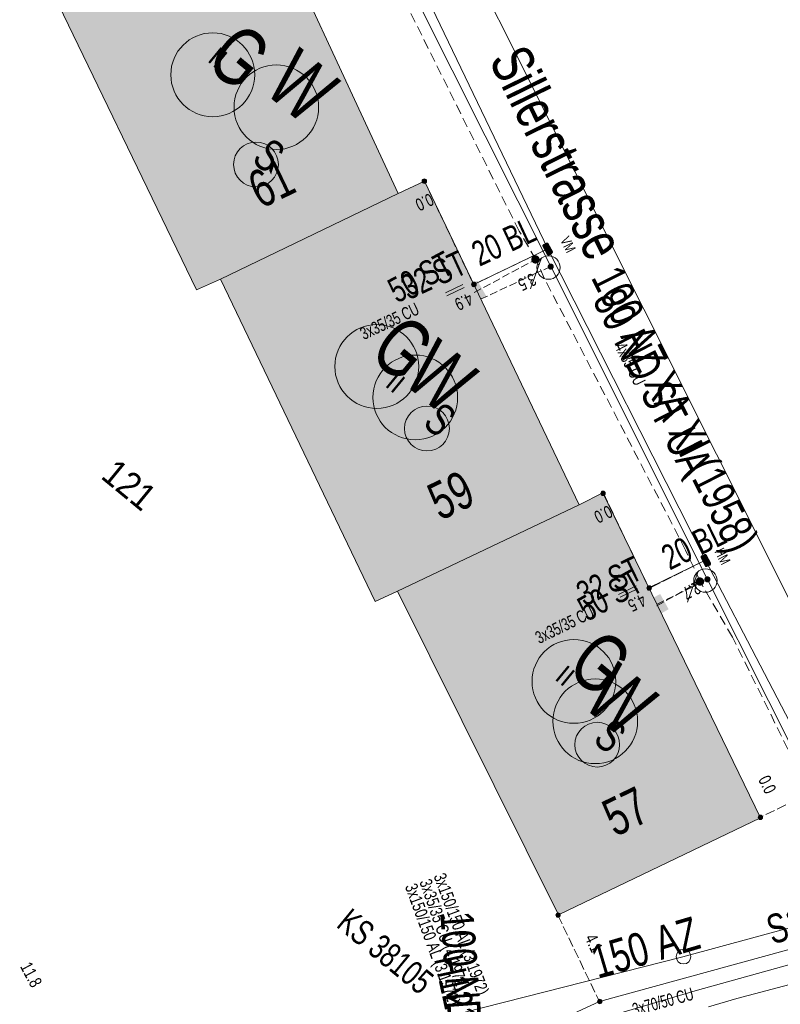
# Model space of a CAD drawing. Header units: metres. Extents: x -740 to 758, y -633 to 854.
# Tile 389 of 656: x -148 to -115, y -349 to -307. Entities that reach past the tile are written whole.
import ezdxf

# ---------------------------------------------------------------- set-up
doc = ezdxf.new("R2010")
doc.units = ezdxf.units.M
doc.header["$MEASUREMENT"] = 0
for name, pattern in [('333_125', [0.4576, 0.3328, -0.1248]), ('416_125', [0.5408, 0.416, -0.1248]), ('416_208', [0.624, 0.416, -0.208])]:
    doc.linetypes.add(name, pattern=pattern)
for name, color, linetype in [('Gas.LOVION', 7, 'Continuous'), ('Gis.LOVION', 7, 'Continuous'), ('Grundkarte.LOVION', 7, 'Continuous'), ('Grundkarte_Text.LOVION', 7, 'Continuous'), ('Strom.LOVION', 7, 'Continuous'), ('StromBemass.LOVION', 7, 'Continuous'), ('Wasser.LOVION', 7, 'Continuous')]:
    doc.layers.add(name, color=color, linetype=linetype)
doc.styles.add('ERSTELLTER_STIL_1', font='arial.ttf')

msp = doc.modelspace()

# ---------------------------------------------------------------- hatches: boundary and pattern name
at = {"layer": 'Gas.LOVION', "linetype": 'Continuous', "lineweight": 13}
for points in [[(-125.433, -317.68), (-125.42, -317.662), (-125.409, -317.643), (-125.401, -317.622), (-125.396, -317.601), (-125.393, -317.579), (-125.393, -317.557), (-125.396, -317.535), (-125.401, -317.513), (-125.41, -317.493), (-125.42, -317.474), (-125.433, -317.456), (-125.448, -317.44), (-125.466, -317.426), (-125.484, -317.414), (-125.504, -317.405), (-125.525, -317.398), (-125.547, -317.394), (-125.569, -317.392), (-125.591, -317.394), (-125.613, -317.398), (-125.634, -317.405), (-125.654, -317.414), (-125.672, -317.426), (-125.689, -317.44), (-125.704, -317.457), (-125.717, -317.475), (-125.728, -317.494), (-125.736, -317.515), (-125.742, -317.536), (-125.744, -317.558), (-125.744, -317.58), (-125.741, -317.602), (-125.736, -317.623), (-125.728, -317.644), (-125.717, -317.663), (-125.704, -317.681), (-125.689, -317.697), (-125.672, -317.711), (-125.653, -317.723), (-125.633, -317.732), (-125.612, -317.739), (-125.59, -317.743), (-125.568, -317.744), (-125.546, -317.743), (-125.524, -317.739), (-125.503, -317.732), (-125.483, -317.722), (-125.465, -317.71), (-125.448, -317.696)], [(-125.432, -317.682), (-125.419, -317.664), (-125.408, -317.645), (-125.4, -317.624), (-125.395, -317.602), (-125.392, -317.581), (-125.392, -317.558), (-125.395, -317.537), (-125.4, -317.515), (-125.409, -317.495), (-125.419, -317.475), (-125.432, -317.457), (-125.448, -317.441), (-125.465, -317.427), (-125.483, -317.416), (-125.503, -317.406), (-125.525, -317.399), (-125.546, -317.395), (-125.568, -317.394), (-125.59, -317.395), (-125.612, -317.4), (-125.633, -317.407), (-125.653, -317.416), (-125.672, -317.428), (-125.689, -317.442), (-125.704, -317.458), (-125.717, -317.476), (-125.727, -317.496), (-125.735, -317.516), (-125.741, -317.538), (-125.743, -317.56), (-125.743, -317.582), (-125.741, -317.604), (-125.735, -317.625), (-125.727, -317.646), (-125.716, -317.665), (-125.703, -317.683), (-125.688, -317.699), (-125.671, -317.713), (-125.652, -317.725), (-125.632, -317.734), (-125.611, -317.741), (-125.589, -317.745), (-125.567, -317.746), (-125.545, -317.745), (-125.523, -317.74), (-125.502, -317.734), (-125.482, -317.724), (-125.464, -317.712), (-125.447, -317.698)], [(-128.37, -318.643), (-128.009, -319.317), (-127.672, -319.137), (-128.047, -318.479)], [(-118.404, -331.445), (-118.391, -331.427), (-118.381, -331.407), (-118.372, -331.387), (-118.367, -331.366), (-118.364, -331.344), (-118.364, -331.321), (-118.367, -331.3), (-118.373, -331.278), (-118.381, -331.258), (-118.392, -331.238), (-118.405, -331.221), (-118.42, -331.205), (-118.437, -331.19), (-118.456, -331.179), (-118.476, -331.169), (-118.497, -331.163), (-118.518, -331.159), (-118.541, -331.157), (-118.563, -331.159), (-118.584, -331.163), (-118.605, -331.17), (-118.625, -331.179), (-118.644, -331.191), (-118.661, -331.205), (-118.676, -331.221), (-118.689, -331.239), (-118.699, -331.259), (-118.707, -331.279), (-118.713, -331.301), (-118.716, -331.323), (-118.715, -331.345), (-118.713, -331.367), (-118.707, -331.388), (-118.699, -331.409), (-118.688, -331.428), (-118.675, -331.446), (-118.66, -331.462), (-118.643, -331.476), (-118.624, -331.488), (-118.604, -331.497), (-118.583, -331.504), (-118.561, -331.508), (-118.539, -331.509), (-118.517, -331.508), (-118.496, -331.503), (-118.475, -331.496), (-118.455, -331.487), (-118.436, -331.475), (-118.419, -331.461)], [(-118.396, -331.451), (-118.384, -331.433), (-118.373, -331.413), (-118.365, -331.393), (-118.359, -331.372), (-118.357, -331.35), (-118.357, -331.328), (-118.36, -331.306), (-118.365, -331.284), (-118.373, -331.264), (-118.384, -331.244), (-118.397, -331.227), (-118.412, -331.211), (-118.429, -331.197), (-118.448, -331.185), (-118.468, -331.175), (-118.489, -331.169), (-118.511, -331.165), (-118.533, -331.163), (-118.555, -331.165), (-118.577, -331.169), (-118.597, -331.176), (-118.617, -331.185), (-118.636, -331.197), (-118.653, -331.211), (-118.668, -331.228), (-118.681, -331.245), (-118.692, -331.265), (-118.7, -331.285), (-118.705, -331.307), (-118.708, -331.329), (-118.708, -331.351), (-118.705, -331.373), (-118.699, -331.394), (-118.691, -331.414), (-118.68, -331.434), (-118.667, -331.452), (-118.652, -331.468), (-118.635, -331.482), (-118.616, -331.493), (-118.596, -331.503), (-118.575, -331.51), (-118.554, -331.514), (-118.532, -331.515), (-118.51, -331.513), (-118.488, -331.509), (-118.467, -331.502), (-118.447, -331.493), (-118.428, -331.481), (-118.412, -331.467)], [(-120.559, -332.037), (-120.184, -332.695), (-119.876, -332.517), (-120.235, -331.872)]]:
    msp.add_hatch(color=7, dxfattribs=at).paths.add_polyline_path(points)
at = {"layer": 'Grundkarte.LOVION', "linetype": 'Continuous', "lineweight": 18}
for points in [[(-146.795, -304.928), (-140.052, -318.869), (-139.033, -318.415), (-131.441, -314.747), (-137.955, -300.724)], [(-139.033, -318.415), (-132.425, -332.192), (-131.464, -331.743), (-123.696, -328.058), (-130.31, -314.222), (-131.441, -314.747)], [(-131.464, -331.743), (-124.584, -345.583), (-115.946, -341.428), (-122.682, -327.545), (-123.696, -328.058)]]:
    msp.add_hatch(color=9, dxfattribs=at).paths.add_polyline_path(points)
at = {"layer": 'Strom.LOVION', "linetype": 'Continuous', "lineweight": 13}
for points in [[(-125.25, -317.008), (-125.069, -317.345), (-125.021, -317.385), (-124.991, -317.382), (-124.88, -317.312), (-124.84, -317.264), (-124.843, -317.234), (-125.024, -316.897), (-125.056, -316.871), (-125.115, -316.877), (-125.213, -316.931), (-125.252, -316.979)], [(-127.97, -319.107), (-128.416, -318.175), (-128.629, -318.269), (-128.167, -319.214)], [(-118.48, -330.326), (-118.315, -330.65), (-118.299, -330.663), (-118.296, -330.692), (-118.238, -330.687), (-118.11, -330.63), (-118.084, -330.598), (-118.089, -330.539), (-118.254, -330.215), (-118.302, -330.176), (-118.332, -330.179), (-118.345, -330.195), (-118.459, -330.235), (-118.485, -330.268)], [(-120.494, -332.09), (-120.927, -331.142), (-121.139, -331.236), (-120.678, -332.181)]]:
    msp.add_hatch(color=7, dxfattribs=at).paths.add_polyline_path(points)
at = {"layer": 'StromBemass.LOVION', "linetype": 'Continuous', "lineweight": 13}
for points in [[(-130.246, -314.285), (-130.239, -314.275), (-130.233, -314.265), (-130.229, -314.254), (-130.226, -314.242), (-130.225, -314.23), (-130.225, -314.218), (-130.226, -314.207), (-130.229, -314.195), (-130.234, -314.184), (-130.239, -314.173), (-130.246, -314.164), (-130.255, -314.155), (-130.264, -314.147), (-130.274, -314.141), (-130.285, -314.136), (-130.296, -314.132), (-130.308, -314.13), (-130.32, -314.129), (-130.332, -314.13), (-130.344, -314.133), (-130.355, -314.136), (-130.366, -314.141), (-130.376, -314.148), (-130.385, -314.156), (-130.393, -314.164), (-130.4, -314.174), (-130.406, -314.184), (-130.41, -314.196), (-130.413, -314.207), (-130.415, -314.219), (-130.415, -314.231), (-130.413, -314.243), (-130.41, -314.254), (-130.406, -314.266), (-130.4, -314.276), (-130.393, -314.286), (-130.385, -314.294), (-130.375, -314.302), (-130.365, -314.308), (-130.354, -314.313), (-130.343, -314.317), (-130.331, -314.319), (-130.319, -314.32), (-130.307, -314.319), (-130.296, -314.317), (-130.284, -314.313), (-130.274, -314.308), (-130.263, -314.302), (-130.254, -314.294)], [(-124.979, -317.188), (-124.972, -317.179), (-124.966, -317.168), (-124.962, -317.158), (-124.959, -317.146), (-124.957, -317.135), (-124.957, -317.123), (-124.959, -317.111), (-124.962, -317.1), (-124.966, -317.089), (-124.972, -317.079), (-124.979, -317.069), (-124.987, -317.061), (-124.996, -317.053), (-125.006, -317.047), (-125.017, -317.042), (-125.028, -317.039), (-125.039, -317.036), (-125.051, -317.036), (-125.063, -317.036), (-125.074, -317.039), (-125.085, -317.042), (-125.096, -317.047), (-125.106, -317.054), (-125.115, -317.061), (-125.123, -317.07), (-125.13, -317.079), (-125.135, -317.09), (-125.139, -317.1), (-125.142, -317.112), (-125.144, -317.123), (-125.144, -317.135), (-125.142, -317.147), (-125.139, -317.158), (-125.135, -317.169), (-125.129, -317.179), (-125.122, -317.189), (-125.114, -317.197), (-125.105, -317.205), (-125.095, -317.211), (-125.085, -317.216), (-125.074, -317.219), (-125.062, -317.222), (-125.05, -317.222), (-125.039, -317.222), (-125.027, -317.219), (-125.016, -317.216), (-125.005, -317.211), (-124.996, -317.204), (-124.986, -317.197)], [(-128.13, -318.694), (-128.123, -318.684), (-128.118, -318.674), (-128.113, -318.663), (-128.11, -318.651), (-128.109, -318.64), (-128.109, -318.628), (-128.111, -318.616), (-128.113, -318.605), (-128.118, -318.594), (-128.124, -318.583), (-128.131, -318.574), (-128.139, -318.565), (-128.148, -318.558), (-128.158, -318.551), (-128.169, -318.546), (-128.18, -318.543), (-128.191, -318.541), (-128.203, -318.54), (-128.215, -318.541), (-128.227, -318.543), (-128.238, -318.547), (-128.248, -318.552), (-128.258, -318.558), (-128.268, -318.566), (-128.276, -318.574), (-128.282, -318.584), (-128.288, -318.594), (-128.292, -318.605), (-128.295, -318.617), (-128.297, -318.628), (-128.297, -318.64), (-128.295, -318.652), (-128.292, -318.663), (-128.288, -318.674), (-128.282, -318.685), (-128.275, -318.694), (-128.267, -318.703), (-128.258, -318.71), (-128.248, -318.717), (-128.237, -318.722), (-128.226, -318.725), (-128.214, -318.727), (-128.203, -318.728), (-128.191, -318.727), (-128.179, -318.725), (-128.168, -318.721), (-128.157, -318.716), (-128.147, -318.71), (-128.138, -318.702)], [(-128.123, -318.699), (-128.116, -318.689), (-128.111, -318.679), (-128.106, -318.667), (-128.103, -318.656), (-128.102, -318.644), (-128.102, -318.632), (-128.103, -318.62), (-128.106, -318.608), (-128.111, -318.597), (-128.117, -318.587), (-128.124, -318.577), (-128.132, -318.568), (-128.141, -318.561), (-128.152, -318.554), (-128.162, -318.549), (-128.174, -318.546), (-128.186, -318.543), (-128.198, -318.543), (-128.21, -318.543), (-128.221, -318.546), (-128.233, -318.549), (-128.244, -318.555), (-128.254, -318.561), (-128.263, -318.569), (-128.271, -318.578), (-128.278, -318.587), (-128.284, -318.598), (-128.288, -318.609), (-128.291, -318.621), (-128.293, -318.633), (-128.293, -318.645), (-128.291, -318.656), (-128.288, -318.668), (-128.284, -318.679), (-128.278, -318.69), (-128.271, -318.699), (-128.262, -318.708), (-128.253, -318.716), (-128.243, -318.722), (-128.232, -318.727), (-128.221, -318.731), (-128.209, -318.733), (-128.197, -318.734), (-128.185, -318.733), (-128.173, -318.731), (-128.162, -318.727), (-128.151, -318.722), (-128.141, -318.715), (-128.132, -318.708)], [(-122.605, -327.626), (-122.598, -327.616), (-122.592, -327.606), (-122.588, -327.595), (-122.585, -327.583), (-122.583, -327.571), (-122.583, -327.559), (-122.585, -327.547), (-122.588, -327.536), (-122.592, -327.525), (-122.598, -327.514), (-122.605, -327.505), (-122.613, -327.496), (-122.623, -327.488), (-122.633, -327.482), (-122.644, -327.477), (-122.655, -327.473), (-122.667, -327.471), (-122.679, -327.47), (-122.691, -327.471), (-122.702, -327.473), (-122.714, -327.477), (-122.725, -327.482), (-122.735, -327.489), (-122.744, -327.496), (-122.752, -327.505), (-122.759, -327.515), (-122.765, -327.525), (-122.769, -327.536), (-122.772, -327.548), (-122.773, -327.56), (-122.773, -327.572), (-122.772, -327.584), (-122.769, -327.595), (-122.764, -327.606), (-122.759, -327.617), (-122.752, -327.626), (-122.743, -327.635), (-122.734, -327.643), (-122.724, -327.649), (-122.713, -327.654), (-122.702, -327.658), (-122.69, -327.66), (-122.678, -327.661), (-122.666, -327.66), (-122.654, -327.658), (-122.643, -327.654), (-122.632, -327.649), (-122.622, -327.642), (-122.613, -327.635)], [(-118.219, -330.497), (-118.212, -330.487), (-118.207, -330.477), (-118.202, -330.466), (-118.199, -330.454), (-118.198, -330.443), (-118.198, -330.431), (-118.199, -330.419), (-118.202, -330.408), (-118.207, -330.397), (-118.213, -330.386), (-118.22, -330.377), (-118.228, -330.368), (-118.237, -330.361), (-118.247, -330.354), (-118.257, -330.349), (-118.269, -330.346), (-118.28, -330.344), (-118.292, -330.343), (-118.304, -330.344), (-118.316, -330.346), (-118.327, -330.35), (-118.337, -330.355), (-118.347, -330.361), (-118.357, -330.369), (-118.365, -330.377), (-118.372, -330.387), (-118.377, -330.397), (-118.382, -330.408), (-118.384, -330.42), (-118.386, -330.431), (-118.386, -330.443), (-118.384, -330.455), (-118.381, -330.466), (-118.377, -330.477), (-118.371, -330.488), (-118.364, -330.497), (-118.356, -330.506), (-118.347, -330.513), (-118.337, -330.52), (-118.326, -330.525), (-118.315, -330.528), (-118.303, -330.531), (-118.292, -330.531), (-118.28, -330.53), (-118.268, -330.528), (-118.257, -330.525), (-118.246, -330.519), (-118.236, -330.513), (-118.227, -330.506)], [(-120.634, -331.671), (-120.627, -331.661), (-120.622, -331.651), (-120.617, -331.64), (-120.614, -331.628), (-120.613, -331.616), (-120.613, -331.604), (-120.615, -331.593), (-120.618, -331.581), (-120.622, -331.57), (-120.628, -331.56), (-120.635, -331.55), (-120.643, -331.541), (-120.652, -331.534), (-120.662, -331.527), (-120.673, -331.522), (-120.684, -331.519), (-120.696, -331.517), (-120.708, -331.516), (-120.72, -331.517), (-120.732, -331.519), (-120.743, -331.523), (-120.754, -331.528), (-120.764, -331.534), (-120.773, -331.542), (-120.781, -331.551), (-120.788, -331.56), (-120.794, -331.571), (-120.798, -331.582), (-120.801, -331.593), (-120.802, -331.605), (-120.802, -331.617), (-120.801, -331.629), (-120.798, -331.64), (-120.793, -331.651), (-120.788, -331.662), (-120.781, -331.671), (-120.772, -331.68), (-120.763, -331.688), (-120.753, -331.694), (-120.742, -331.699), (-120.731, -331.703), (-120.719, -331.705), (-120.707, -331.706), (-120.696, -331.705), (-120.684, -331.703), (-120.673, -331.699), (-120.662, -331.694), (-120.652, -331.687), (-120.643, -331.68)], [(-120.637, -331.671), (-120.63, -331.662), (-120.624, -331.652), (-120.62, -331.641), (-120.617, -331.629), (-120.616, -331.618), (-120.616, -331.606), (-120.617, -331.594), (-120.62, -331.583), (-120.625, -331.572), (-120.63, -331.562), (-120.637, -331.552), (-120.645, -331.544), (-120.654, -331.536), (-120.664, -331.53), (-120.675, -331.525), (-120.686, -331.522), (-120.698, -331.52), (-120.709, -331.519), (-120.721, -331.52), (-120.732, -331.522), (-120.744, -331.526), (-120.754, -331.531), (-120.764, -331.537), (-120.773, -331.544), (-120.781, -331.553), (-120.788, -331.562), (-120.794, -331.573), (-120.798, -331.584), (-120.801, -331.595), (-120.802, -331.607), (-120.802, -331.618), (-120.801, -331.63), (-120.798, -331.641), (-120.793, -331.652), (-120.788, -331.662), (-120.781, -331.672), (-120.773, -331.68), (-120.764, -331.688), (-120.754, -331.694), (-120.743, -331.699), (-120.732, -331.703), (-120.72, -331.705), (-120.709, -331.705), (-120.697, -331.705), (-120.685, -331.702), (-120.674, -331.699), (-120.664, -331.694), (-120.654, -331.687), (-120.645, -331.68)], [(-115.879, -341.471), (-115.872, -341.462), (-115.867, -341.451), (-115.862, -341.441), (-115.859, -341.429), (-115.858, -341.418), (-115.858, -341.406), (-115.86, -341.394), (-115.862, -341.383), (-115.867, -341.372), (-115.873, -341.362), (-115.879, -341.352), (-115.887, -341.344), (-115.897, -341.336), (-115.906, -341.33), (-115.917, -341.325), (-115.928, -341.322), (-115.94, -341.319), (-115.951, -341.319), (-115.963, -341.319), (-115.975, -341.322), (-115.986, -341.325), (-115.996, -341.33), (-116.006, -341.337), (-116.015, -341.344), (-116.023, -341.353), (-116.03, -341.362), (-116.036, -341.373), (-116.04, -341.383), (-116.043, -341.395), (-116.044, -341.406), (-116.044, -341.418), (-116.043, -341.43), (-116.04, -341.441), (-116.035, -341.452), (-116.03, -341.462), (-116.023, -341.472), (-116.015, -341.48), (-116.006, -341.488), (-115.996, -341.494), (-115.985, -341.499), (-115.974, -341.502), (-115.963, -341.505), (-115.951, -341.505), (-115.939, -341.505), (-115.928, -341.502), (-115.916, -341.499), (-115.906, -341.494), (-115.896, -341.487), (-115.887, -341.48)], [(-124.529, -345.648), (-124.522, -345.638), (-124.516, -345.628), (-124.512, -345.617), (-124.509, -345.605), (-124.507, -345.593), (-124.507, -345.581), (-124.509, -345.57), (-124.512, -345.558), (-124.516, -345.547), (-124.522, -345.537), (-124.529, -345.527), (-124.537, -345.518), (-124.547, -345.511), (-124.557, -345.504), (-124.567, -345.499), (-124.579, -345.496), (-124.591, -345.493), (-124.603, -345.493), (-124.614, -345.493), (-124.626, -345.496), (-124.638, -345.499), (-124.648, -345.505), (-124.658, -345.511), (-124.668, -345.519), (-124.676, -345.527), (-124.683, -345.537), (-124.688, -345.548), (-124.693, -345.559), (-124.696, -345.57), (-124.697, -345.582), (-124.697, -345.594), (-124.696, -345.606), (-124.693, -345.617), (-124.688, -345.629), (-124.682, -345.639), (-124.675, -345.649), (-124.667, -345.657), (-124.658, -345.665), (-124.648, -345.671), (-124.637, -345.676), (-124.626, -345.68), (-124.614, -345.682), (-124.602, -345.683), (-124.59, -345.682), (-124.578, -345.68), (-124.567, -345.676), (-124.556, -345.671), (-124.546, -345.665), (-124.537, -345.657)], [(-122.745, -349.34), (-122.738, -349.331), (-122.732, -349.32), (-122.728, -349.309), (-122.725, -349.298), (-122.724, -349.286), (-122.724, -349.274), (-122.725, -349.262), (-122.728, -349.251), (-122.733, -349.24), (-122.738, -349.229), (-122.746, -349.22), (-122.754, -349.211), (-122.763, -349.203), (-122.773, -349.197), (-122.784, -349.192), (-122.795, -349.188), (-122.807, -349.186), (-122.819, -349.185), (-122.831, -349.186), (-122.842, -349.188), (-122.854, -349.192), (-122.864, -349.197), (-122.874, -349.204), (-122.884, -349.211), (-122.892, -349.22), (-122.899, -349.23), (-122.904, -349.24), (-122.909, -349.251), (-122.912, -349.263), (-122.913, -349.275), (-122.913, -349.286), (-122.912, -349.298), (-122.909, -349.31), (-122.904, -349.321), (-122.898, -349.331), (-122.891, -349.341), (-122.883, -349.35), (-122.874, -349.357), (-122.864, -349.364), (-122.853, -349.369), (-122.842, -349.372), (-122.83, -349.374), (-122.818, -349.375), (-122.806, -349.374), (-122.795, -349.372), (-122.783, -349.368), (-122.772, -349.363), (-122.762, -349.357), (-122.753, -349.349)]]:
    msp.add_hatch(color=7, dxfattribs=at).paths.add_polyline_path(points)
at = {"layer": 'Wasser.LOVION', "linetype": 'Continuous', "lineweight": 13}
for points in [[(-124.814, -317.96), (-124.805, -317.947), (-124.797, -317.932), (-124.791, -317.917), (-124.787, -317.901), (-124.785, -317.885), (-124.785, -317.869), (-124.787, -317.852), (-124.791, -317.836), (-124.797, -317.821), (-124.805, -317.807), (-124.815, -317.794), (-124.826, -317.782), (-124.839, -317.771), (-124.852, -317.763), (-124.867, -317.756), (-124.883, -317.751), (-124.899, -317.748), (-124.915, -317.747), (-124.932, -317.748), (-124.948, -317.751), (-124.963, -317.756), (-124.978, -317.763), (-124.992, -317.772), (-125.005, -317.782), (-125.016, -317.794), (-125.025, -317.808), (-125.033, -317.822), (-125.039, -317.837), (-125.043, -317.853), (-125.045, -317.869), (-125.045, -317.886), (-125.043, -317.902), (-125.039, -317.918), (-125.033, -317.933), (-125.025, -317.947), (-125.015, -317.961), (-125.004, -317.973), (-124.991, -317.983), (-124.977, -317.992), (-124.963, -317.999), (-124.947, -318.004), (-124.931, -318.007), (-124.915, -318.008), (-124.898, -318.007), (-124.882, -318.003), (-124.867, -317.998), (-124.852, -317.991), (-124.838, -317.983), (-124.825, -317.972)], [(-124.814, -317.96), (-124.805, -317.947), (-124.797, -317.932), (-124.791, -317.917), (-124.787, -317.901), (-124.785, -317.885), (-124.785, -317.869), (-124.787, -317.852), (-124.791, -317.836), (-124.797, -317.821), (-124.805, -317.807), (-124.815, -317.794), (-124.826, -317.782), (-124.839, -317.771), (-124.852, -317.763), (-124.867, -317.756), (-124.883, -317.751), (-124.899, -317.748), (-124.915, -317.747), (-124.932, -317.748), (-124.948, -317.751), (-124.963, -317.756), (-124.978, -317.763), (-124.992, -317.772), (-125.005, -317.782), (-125.016, -317.794), (-125.025, -317.808), (-125.033, -317.822), (-125.039, -317.837), (-125.043, -317.853), (-125.045, -317.869), (-125.045, -317.886), (-125.043, -317.902), (-125.039, -317.918), (-125.033, -317.933), (-125.025, -317.947), (-125.015, -317.961), (-125.004, -317.973), (-124.991, -317.983), (-124.977, -317.992), (-124.963, -317.999), (-124.947, -318.004), (-124.931, -318.007), (-124.915, -318.008), (-124.898, -318.007), (-124.882, -318.003), (-124.867, -317.998), (-124.852, -317.991), (-124.838, -317.983), (-124.825, -317.972)], [(-127.73, -319.6), (-128.046, -318.937), (-128.386, -319.088), (-128.07, -319.752)], [(-118.115, -331.326), (-118.105, -331.313), (-118.097, -331.298), (-118.091, -331.283), (-118.087, -331.267), (-118.085, -331.251), (-118.085, -331.235), (-118.087, -331.218), (-118.092, -331.203), (-118.098, -331.187), (-118.106, -331.173), (-118.115, -331.16), (-118.126, -331.148), (-118.139, -331.138), (-118.153, -331.129), (-118.168, -331.122), (-118.183, -331.117), (-118.199, -331.114), (-118.216, -331.113), (-118.232, -331.114), (-118.248, -331.117), (-118.264, -331.122), (-118.279, -331.129), (-118.292, -331.138), (-118.305, -331.149), (-118.316, -331.161), (-118.326, -331.174), (-118.334, -331.188), (-118.34, -331.203), (-118.344, -331.219), (-118.346, -331.236), (-118.345, -331.252), (-118.343, -331.268), (-118.339, -331.284), (-118.333, -331.299), (-118.325, -331.314), (-118.316, -331.327), (-118.304, -331.339), (-118.292, -331.349), (-118.278, -331.358), (-118.263, -331.365), (-118.247, -331.37), (-118.231, -331.373), (-118.215, -331.374), (-118.199, -331.373), (-118.183, -331.369), (-118.167, -331.364), (-118.152, -331.357), (-118.138, -331.349), (-118.126, -331.338)], [(-118.115, -331.326), (-118.105, -331.313), (-118.097, -331.298), (-118.091, -331.283), (-118.087, -331.267), (-118.085, -331.251), (-118.085, -331.235), (-118.087, -331.218), (-118.092, -331.203), (-118.098, -331.187), (-118.106, -331.173), (-118.115, -331.16), (-118.126, -331.148), (-118.139, -331.138), (-118.153, -331.129), (-118.168, -331.122), (-118.183, -331.117), (-118.199, -331.114), (-118.216, -331.113), (-118.232, -331.114), (-118.248, -331.117), (-118.264, -331.122), (-118.279, -331.129), (-118.292, -331.138), (-118.305, -331.149), (-118.316, -331.161), (-118.326, -331.174), (-118.334, -331.188), (-118.34, -331.203), (-118.344, -331.219), (-118.346, -331.236), (-118.345, -331.252), (-118.343, -331.268), (-118.339, -331.284), (-118.333, -331.299), (-118.325, -331.314), (-118.316, -331.327), (-118.304, -331.339), (-118.292, -331.349), (-118.278, -331.358), (-118.263, -331.365), (-118.247, -331.37), (-118.231, -331.373), (-118.215, -331.374), (-118.199, -331.373), (-118.183, -331.369), (-118.167, -331.364), (-118.152, -331.357), (-118.138, -331.349), (-118.126, -331.338)], [(-120.206, -332.623), (-120.538, -331.946), (-120.875, -332.127), (-120.543, -332.804)]]:
    msp.add_hatch(color=7, dxfattribs=at).paths.add_polyline_path(points)

# ---------------------------------------------------------------- linework, layer by layer
at = {"layer": 'Gas.LOVION', "color": 5, "linetype": '416_208', "lineweight": 18}
msp.add_lwpolyline([(-111.729, -344.651), (-117.144, -333.713), (-118.529, -331.336), (-119.148, -329.992), (-125.19, -318.377), (-125.549, -317.569), (-126.258, -316.368), (-131.958, -304.925), (-132.637, -303.425), (-132.692, -303.165), (-133.953, -300.244)], dxfattribs=at)
at = {"layer": 'Gas.LOVION', "color": 5, "linetype": '333_125', "lineweight": 18}
for points in [[(-128.19, -318.98), (-125.549, -317.569)], [(-120.378, -332.374), (-118.529, -331.336)]]:
    msp.add_lwpolyline(points, dxfattribs=at)
at = {"layer": 'Gas.LOVION', "color": 5, "linetype": 'Continuous', "lineweight": 18}
for centre, radius in [((-139.364, -309.677), 1.793), ((-132.353, -322.144), 1.793), ((-123.923, -335.603), 1.791)]:
    msp.add_circle(centre, radius, dxfattribs=at)
at = {"layer": 'Grundkarte.LOVION', "color": 253, "linetype": 'Continuous', "lineweight": 18}
msp.add_lwpolyline([(-97.781, -342.519), (-99.027, -342.463), (-104.327, -343.277), (-108.527, -344.456), (-133.35, -294.924), (-114.525, -294.295), (-113.439, -294.218), (-86.163, -294.773), (-85.331, -306.012), (-85.2, -307.95), (-84.714, -314.434), (-82.563, -317.386), (-82.199, -323.232), (-82.197, -323.557)], dxfattribs=at)
at = {"layer": 'Grundkarte.LOVION', "color": 8, "linetype": 'Continuous', "lineweight": 18}
for points in [[(-97.781, -342.519), (-99.027, -342.463), (-104.327, -343.277), (-108.527, -344.456), (-133.35, -294.924), (-114.525, -294.295), (-113.439, -294.218), (-86.163, -294.773), (-85.331, -306.012), (-85.2, -307.95), (-84.714, -314.434), (-82.563, -317.386), (-82.199, -323.232), (-82.197, -323.557)], [(-230.321, -360.236), (-234.479, -354.288), (-241.844, -348.181), (-239.868, -346.628), (-232.637, -352.571), (-223.525, -365.66), (-220.313, -367.976), (-215.532, -371.529), (-211.546, -372.705), (-213.095, -374.394), (-211.546, -372.705), (-210.932, -372.025), (-205.1, -367.287), (-198.486, -363.892), (-191.299, -361.829), (-149.883, -354.352), (-139.623, -352.284), (-129.476, -349.962), (-119.267, -347.368), (-108.527, -344.456), (-104.327, -343.277), (-99.027, -342.463), (-97.781, -342.519)], [(-213.095, -374.394), (-211.546, -372.705), (-210.932, -372.025), (-205.1, -367.287), (-198.486, -363.892), (-191.299, -361.829), (-149.883, -354.352), (-139.623, -352.284), (-129.476, -349.962), (-119.267, -347.368), (-108.527, -344.456), (-104.327, -343.277), (-99.027, -342.463), (-97.781, -342.519)], [(-118.171, -349.507), (-116.964, -349.153), (-114.486, -348.497), (-113.306, -348.175), (-112.386, -347.907), (-111.461, -347.699), (-110.568, -347.463), (-109.648, -347.196), (-108.723, -346.987), (-107.83, -346.752), (-106.91, -346.485), (-105.984, -346.276), (-105.091, -346.041), (-104.166, -345.833), (-103.246, -345.565), (-102.321, -345.357), (-101.885, -345.284), (-101.475, -345.244), (-101.038, -345.172), (-100.629, -345.132), (-100.192, -345.06), (-99.867, -345.058)]]:
    msp.add_lwpolyline(points, dxfattribs=at)
at = {"layer": 'Grundkarte.LOVION', "color": 253, "linetype": 'Continuous', "lineweight": 18}
msp.add_lwpolyline([(-173.653, -299.869), (-158.836, -295.731), (-154.092, -295.592), (-136.71, -295.016), (-133.35, -294.924), (-108.527, -344.456), (-119.267, -347.368), (-129.476, -349.962), (-139.623, -352.284), (-149.883, -354.352)], close=True, dxfattribs=at)
at = {"layer": 'Grundkarte.LOVION', "color": 8, "linetype": 'Continuous', "lineweight": 18}
for points in [[(-173.653, -299.869), (-158.836, -295.731), (-154.092, -295.592), (-136.71, -295.016), (-133.35, -294.924), (-108.527, -344.456), (-119.267, -347.368), (-129.476, -349.962), (-139.623, -352.284), (-149.883, -354.352)], [(-146.795, -304.928), (-137.955, -300.724), (-131.441, -314.747), (-139.033, -318.415), (-140.052, -318.869)], [(-139.033, -318.415), (-131.441, -314.747), (-130.31, -314.222), (-123.696, -328.058), (-131.464, -331.743), (-132.425, -332.192)], [(-131.464, -331.743), (-123.696, -328.058), (-122.682, -327.545), (-115.946, -341.428), (-124.584, -345.583)]]:
    msp.add_lwpolyline(points, close=True, dxfattribs=at)
at = {"layer": 'Grundkarte.LOVION', "color": 9, "linetype": 'Continuous', "lineweight": 18}
msp.add_circle((-119.239, -347.365), 0.313, dxfattribs=at)
at = {"layer": 'Strom.LOVION', "color": 5, "linetype": 'Continuous', "lineweight": 18}
for points in [[(-128.208, -318.642), (-125.046, -317.121), (-131.765, -303.118), (-134.746, -304.518), (-135.933, -305.078)], [(-118.293, -330.426), (-120.719, -331.609)]]:
    msp.add_lwpolyline(points, dxfattribs=at)
at = {"layer": 'Strom.LOVION', "color": 7, "linetype": 'Continuous', "lineweight": 13}
for points in [[(-125.25, -317.008), (-125.252, -316.979), (-125.213, -316.931), (-125.115, -316.877), (-125.056, -316.871), (-125.024, -316.897), (-124.843, -317.234), (-124.84, -317.264), (-124.88, -317.312), (-124.991, -317.382), (-125.021, -317.385), (-125.069, -317.345)], [(-118.48, -330.326), (-118.485, -330.268), (-118.459, -330.235), (-118.345, -330.195), (-118.332, -330.179), (-118.302, -330.176), (-118.254, -330.215), (-118.089, -330.539), (-118.084, -330.598), (-118.11, -330.63), (-118.238, -330.687), (-118.296, -330.692), (-118.299, -330.663), (-118.315, -330.65)]]:
    msp.add_lwpolyline(points, close=True, dxfattribs=at)
at = {"layer": 'Strom.LOVION', "color": 150, "linetype": 'Continuous', "lineweight": 18}
for points in [[(-125.046, -317.121), (-118.293, -330.426), (-113.252, -340.115), (-111.189, -345.337), (-110.916, -345.562), (-110.497, -345.772), (-109.392, -345.738), (-103.452, -344.669), (-99.244, -344.332)], [(-99.508, -344.653), (-103.423, -344.962), (-107.054, -345.613), (-109.318, -346.041), (-111.147, -346.072), (-122.833, -349.283), (-126.226, -350.856), (-127.68, -351.25), (-128.084, -350.137)]]:
    msp.add_lwpolyline(points, dxfattribs=at)
at = {"layer": 'Strom.LOVION', "color": 1, "linetype": 'Continuous', "lineweight": 18}
for centre, radius in [((-137.515, -313.511), 0.959), ((-130.206, -324.795), 0.959), ((-122.927, -338.307), 0.957)]:
    msp.add_circle(centre, radius, dxfattribs=at)
at = {"layer": 'StromBemass.LOVION', "color": 7, "linetype": '416_125', "lineweight": 13}
for points in [[(-130.326, -314.209), (-128.208, -318.642), (-125.046, -317.121)], [(-122.666, -327.558), (-120.719, -331.609)], [(-118.293, -330.426), (-120.703, -331.622)], [(-103.438, -344.816), (-107.128, -337.152), (-112.349, -339.672), (-113.634, -340.286), (-113.889, -340.399), (-115.962, -341.415)], [(-124.613, -345.586), (-122.833, -349.283)]]:
    msp.add_lwpolyline(points, dxfattribs=at)
at = {"layer": 'StromBemass.LOVION', "color": 7, "linetype": 'Continuous', "lineweight": 13}
for points in [[(-128.666, -318.643), (-129.415, -318.997)], [(-128.609, -318.77), (-129.358, -319.124)], [(-121.26, -331.514), (-122.022, -331.884)], [(-121.203, -331.642), (-121.952, -331.996)]]:
    msp.add_lwpolyline(points, dxfattribs=at)
for centre, radius in [((-130.32, -314.225), 0.0952), ((-125.051, -317.129), 0.0933), ((-128.203, -318.634), 0.0941), ((-128.197, -318.638), 0.0956), ((-122.678, -327.566), 0.0952), ((-118.292, -330.437), 0.0942), ((-120.708, -331.611), 0.0949), ((-120.709, -331.612), 0.0933), ((-115.951, -341.412), 0.0933), ((-124.602, -345.588), 0.0952), ((-122.818, -349.28), 0.0949)]:
    msp.add_circle(centre, radius, dxfattribs=at)
at = {"layer": 'Wasser.LOVION', "color": 150, "linetype": 'Continuous', "lineweight": 18}
for points in [[(-99.772, -344.974), (-100.928, -344.94), (-104.872, -344.956), (-105.327, -344.986), (-110.755, -346.61), (-110.761, -346.093), (-111.033, -345.573), (-111.135, -345.14), (-113.002, -341.613), (-118.212, -331.246), (-124.913, -317.877), (-131.941, -303.889), (-132.009, -303.645), (-132.25, -303.151), (-132.341, -302.968)], [(-110.755, -346.61), (-114.798, -347.729), (-118.639, -348.799), (-126.251, -351.051), (-128.706, -351.483), (-129.097, -351.566), (-133.131, -352.477), (-140.914, -353.888), (-148.718, -355.39), (-150.864, -355.807)]]:
    msp.add_lwpolyline(points, dxfattribs=at)
at = {"layer": 'Wasser.LOVION', "color": 7, "linetype": 'Continuous', "lineweight": 13}
for points in [[(-125.78, -318.833), (-125.305, -317.501)], [(-119.063, -332.216), (-118.617, -330.886)]]:
    msp.add_lwpolyline(points, dxfattribs=at)
at = {"layer": 'Wasser.LOVION', "color": 150, "linetype": '333_125', "lineweight": 18}
for points in [[(-124.913, -317.877), (-125.551, -318.161), (-127.882, -319.26)], [(-118.212, -331.246), (-118.297, -331.284), (-118.847, -331.559), (-120.37, -332.299)]]:
    msp.add_lwpolyline(points, dxfattribs=at)
at = {"layer": 'Wasser.LOVION', "color": 94, "linetype": 'Continuous', "lineweight": 18}
for centre, radius in [((-136.645, -311.065), 1.808), ((-130.707, -323.466), 1.81), ((-123.011, -337.307), 1.811)]:
    msp.add_circle(centre, radius, dxfattribs=at)
at = {"layer": 'Wasser.LOVION', "color": 7, "linetype": 'Continuous', "lineweight": 13}
for centre in [(-125.01, -317.917), (-118.302, -331.296)]:
    msp.add_circle(centre, 0.5, dxfattribs=at)

# ---------------------------------------------------------------- texts
at = {"layer": 'Gas.LOVION', "color": 5, "linetype": 'Continuous', "lineweight": 18, "attachment_point": 7, "style": 'ERSTELLTER_STIL_1'}
for s, insert, char_height, rotation in [('{\\A1;\\W0.71562x;G}', (-139.779, -309.272), 2.48981, 320.5841), ('{\\A1;\\W0.71558x;50 ST}', (-131.478, -319.473), 1.06709, 28.2422), ('{\\A1;\\W0.71756x;80 ND ST UA}', (-123.168, -319.32), 1.42279, 297.2457), ('{\\A1;\\W0.71562x;G}', (-132.783, -321.725), 2.48983, 320.5838), ('{\\A1;\\W0.71558x;50 ST}', (-123.353, -333.081), 1.06709, 29.2425), ('{\\A1;\\W0.71561x;G}', (-124.345, -335.176), 2.48983, 320.5841), ('{\\A1;\\W0.71560x;100 ND ST}', (-129.661, -345.487), 1.42278, 274.2447)]:
    msp.add_mtext(s, dxfattribs=dict(at, insert=insert, char_height=char_height, rotation=rotation))
at = {"layer": 'Gis.LOVION', "color": 44, "linetype": 'Continuous', "lineweight": 18, "char_height": 1.77843, "attachment_point": 7, "rotation": 296.2455, "style": 'ERSTELLTER_STIL_1'}
for insert in [(-127.599, -309.063), (-127.592, -309.068), (-127.587, -309.069)]:
    msp.add_mtext('{\\A1;\\W0.71562x;Sillerstrasse}', dxfattribs=dict(at, insert=insert))
at = {"layer": 'Grundkarte_Text.LOVION', "color": 7, "linetype": 'Continuous', "lineweight": 13, "attachment_point": 7, "style": 'ERSTELLTER_STIL_1'}
for s, insert, char_height, rotation in [('{\\A1;\\W0.89450x;II}', (-139.629, -309.08), 0.83074, 320.5848), ('{\\A1;\\W0.89451x;II}', (-132.035, -322.968), 0.83072, 320.5836), ('{\\A1;\\W0.89448x;121}', (-144.196, -326.89), 1.12434, 320.5841), ('{\\A1;\\W0.89445x;II}', (-124.781, -335.5), 0.83074, 320.5848)]:
    msp.add_mtext(s, dxfattribs=dict(at, insert=insert, char_height=char_height, rotation=rotation))
at = {"layer": 'Grundkarte_Text.LOVION', "color": 8, "linetype": 'Continuous', "lineweight": 18, "attachment_point": 7, "style": 'ERSTELLTER_STIL_1'}
for s, insert, char_height, rotation in [('{\\A1;\\W0.71559x;61}', (-137.304, -315.444), 1.60083, 25.6579), ('{\\A1;\\W0.71559x;59}', (-129.634, -328.77), 1.60082, 25.5314), ('{\\A1;\\W0.71559x;57}', (-122.158, -342.286), 1.60081, 25.7346)]:
    msp.add_mtext(s, dxfattribs=dict(at, insert=insert, char_height=char_height, rotation=rotation))
at = {"layer": 'Strom.LOVION', "color": 1, "linetype": 'Continuous', "lineweight": 18, "attachment_point": 7, "style": 'ERSTELLTER_STIL_1'}
for s, insert, char_height, rotation in [('{\\A1;\\W0.71556x;S}', (-137.755, -313.377), 1.37442, 320.5841), ('{\\A1;\\W0.71561x;S}', (-130.445, -324.662), 1.37442, 320.5831), ('{\\A1;\\W0.71558x;S}', (-123.168, -338.182), 1.37444, 320.5838)]:
    msp.add_mtext(s, dxfattribs=dict(at, insert=insert, char_height=char_height, rotation=rotation))
at = {"layer": 'Strom.LOVION', "color": 7, "linetype": 'Continuous', "lineweight": 13, "attachment_point": 7, "style": 'ERSTELLTER_STIL_1'}
for s, insert, char_height, rotation in [('{\\A1;\\W0.71558x;VM}', (-124.529, -316.738), 0.44462, 297.2466), ('{\\A1;\\W0.71560x;HM}', (-117.926, -330.052), 0.44462, 297.2466), ('{\\A1;\\W0.71557x;KS 38105}', (-134.136, -346.075), 1.06711, 320.5849)]:
    msp.add_mtext(s, dxfattribs=dict(at, insert=insert, char_height=char_height, rotation=rotation))
at = {"layer": 'Strom.LOVION', "color": 5, "linetype": 'Continuous', "lineweight": 18, "attachment_point": 7, "style": 'ERSTELLTER_STIL_1'}
for s, insert, char_height, rotation in [('{\\A1;\\W0.67981x;3x35/35 CU }', (-132.899, -321.025), 0.53355, 25.2413), ('{\\A1;\\W0.67982x;3x35/35 CU }', (-125.401, -334.018), 0.53354, 26.2403)]:
    msp.add_mtext(s, dxfattribs=dict(at, insert=insert, char_height=char_height, rotation=rotation))
at = {"layer": 'Strom.LOVION', "color": 150, "linetype": 'Continuous', "lineweight": 18, "attachment_point": 7, "style": 'ERSTELLTER_STIL_1'}
for s, insert, char_height, rotation in [('{\\A1;\\W0.66791x;4x35 CU }', (-122.203, -321.3), 0.53353, 297.2456), ('{\\A1;\\W0.71559x;3x35/35 CU (4.1972)}', (-130.689, -344.219), 0.53354, 289.2449), ('{\\A1;\\W0.72214x;3x150/150 AL (3.1972)}', (-130.081, -343.976), 0.53354, 290.2458), ('{\\A1;\\W0.72212x;3x150/150 AL (3.1972)}', (-131.308, -344.421), 0.53356, 290.2421), ('{\\A1;\\W0.67983x;3x70/50 CU }', (-121.338, -349.904), 0.53353, 15.2458)]:
    msp.add_mtext(s, dxfattribs=dict(at, insert=insert, char_height=char_height, rotation=rotation))
at = {"layer": 'StromBemass.LOVION', "color": 7, "linetype": 'Continuous', "lineweight": 13, "attachment_point": 7, "style": 'ERSTELLTER_STIL_1'}
for s, insert, char_height, rotation in [('{\\A1;\\W0.71559x;0.0}', (-130.09, -314.718), 0.53353, 205.2513), ('{\\A1;\\W0.71558x;3.5}', (-125.705, -318.131), 0.53356, 205.2501), ('{\\A1;\\W0.71558x;4.9}', (-128.41, -318.97), 0.53356, 205.2501), ('{\\A1;\\W0.71561x;0.0}', (-122.455, -328.052), 0.53353, 206.2441), ('{\\A1;\\W0.71558x;2.7}', (-118.682, -331.319), 0.53355, 206.2428), ('{\\A1;\\W0.71553x;4.5}', (-121.011, -331.838), 0.53357, 206.2453), ('{\\A1;\\W0.71555x;0.0}', (-116.064, -339.798), 0.53357, 296.2453), ('{\\A1;\\W0.71559x;4.1}', (-123.471, -346.564), 0.53353, 295.245), ('{\\A1;\\W0.74398x;11.8}', (-147.621, -347.788), 0.53353, 298.246)]:
    msp.add_mtext(s, dxfattribs=dict(at, insert=insert, char_height=char_height, rotation=rotation))
at = {"layer": 'Wasser.LOVION', "color": 94, "linetype": 'Continuous', "lineweight": 18, "attachment_point": 7, "style": 'ERSTELLTER_STIL_1'}
for s, insert, char_height, rotation in [('{\\A1;\\W0.71562x;W}', (-137.251, -310.38), 2.48983, 320.5838), ('{\\A1;\\W0.71561x;W}', (-131.323, -322.79), 2.48983, 320.5841), ('{\\A1;\\W0.71561x;W}', (-123.631, -336.624), 2.48985, 320.5841)]:
    msp.add_mtext(s, dxfattribs=dict(at, insert=insert, char_height=char_height, rotation=rotation))
at = {"layer": 'Wasser.LOVION', "color": 150, "linetype": 'Continuous', "lineweight": 18, "attachment_point": 7, "style": 'ERSTELLTER_STIL_1'}
for s, insert, char_height, rotation in [('{\\A1;\\W0.71558x;20 BL}', (-127.954, -317.9), 1.06708, 24.9681), ('{\\A1;\\W0.71557x;32 ST}', (-130.981, -319.333), 1.0671, 24.9864), ('{\\A1;\\W0.72427x;100 AZ XA XI (1958)}', (-123.594, -318.536), 1.42276, 296.6416), ('{\\A1;\\W0.71557x;20 BL}', (-119.824, -330.88), 1.06711, 25.909), ('{\\A1;\\W0.71558x;32 ST}', (-123.461, -332.431), 1.06709, 25.8748), ('{\\A1;\\W0.72805x;150 AZ}', (-122.902, -348.332), 1.42278, 16.5089)]:
    msp.add_mtext(s, dxfattribs=dict(at, insert=insert, char_height=char_height, rotation=rotation))
at = {"layer": 'Wasser.LOVION', "color": 7, "linetype": 'Continuous', "lineweight": 13, "char_height": 1.24491, "attachment_point": 7, "style": 'ERSTELLTER_STIL_1'}
for s, insert, rotation in [('{\\A1;\\W0.71561x;S172}', (-115.431, -346.872), 17.2438), ('{\\A1;\\W0.71562x;H121}', (-129.906, -347.457), 282.2458)]:
    msp.add_mtext(s, dxfattribs=dict(at, insert=insert, rotation=rotation))

doc.saveas('drawing.dxf')
